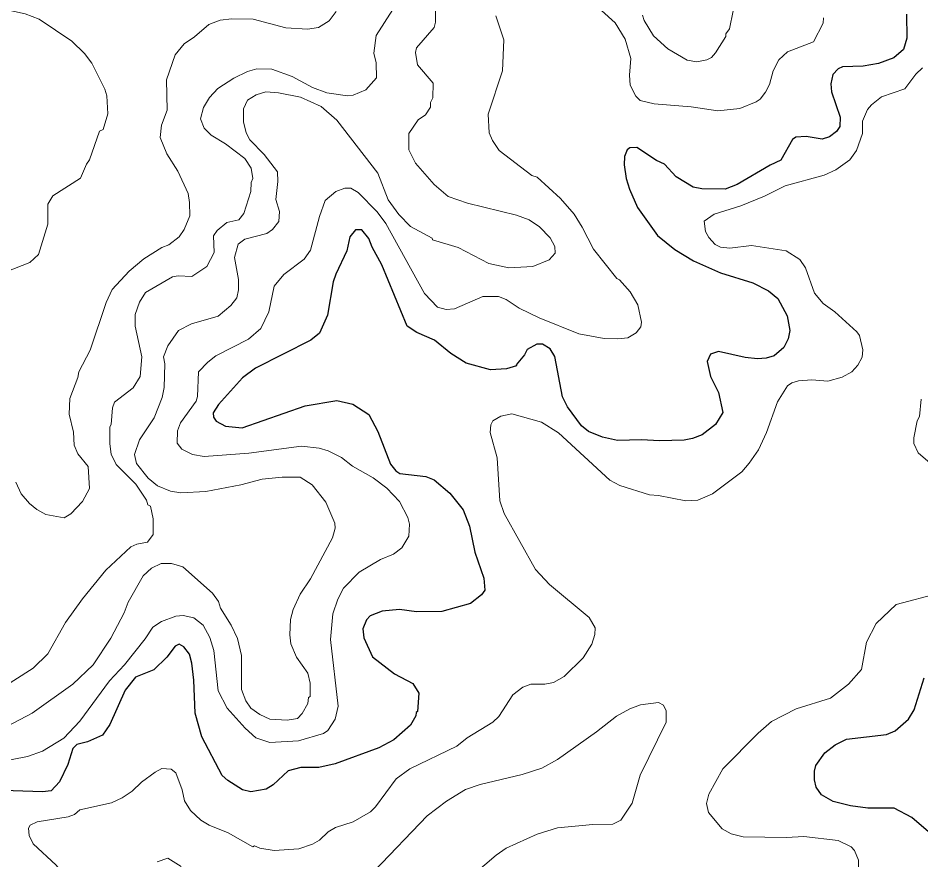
# Model space of a CAD drawing. Extents: x 447.8 to 473.9, y 7733.1 to 7760.8.
# Drawn here: x 451.907 to 453.902, y 7740.748 to 7742.608 of the extents above; entities that cross this region are included whole.
import ezdxf

# ---------------------------------------------------------------- set-up
doc = ezdxf.new("R2010")
doc.units = 0
doc.header["$LTSCALE"] = 0.032
doc.layers.add('1', color=7, linetype='Continuous', lineweight=25)
doc.layers.add('2', color=7, linetype='Continuous', lineweight=13)

msp = doc.modelspace()

# ---------------------------------------------------------------- linework, layer by layer
at = {"layer": '1'}
for points in [[(453.8698, 7742.6165), (453.8706, 7742.5633), (453.8635, 7742.5386), (453.8418, 7742.5196), (453.8077, 7742.5072), (453.7744, 7742.5011), (453.7287, 7742.4999), (453.7189, 7742.4955), (453.7069, 7742.4828), (453.7023, 7742.4626), (453.7038, 7742.445), (453.723, 7742.3891), (453.7224, 7742.3681), (453.7148, 7742.357), (453.6995, 7742.3452), (453.6838, 7742.3404), (453.6485, 7742.346), (453.6251, 7742.3449), (453.6178, 7742.3397), (453.5921, 7742.2938), (453.5684, 7742.2826), (453.496, 7742.24), (453.4693, 7742.2298), (453.4174, 7742.2306), (453.3982, 7742.2339), (453.3612, 7742.2568), (453.3351, 7742.285), (453.3176, 7742.2927), (453.2739, 7742.3216), (453.2584, 7742.321), (453.2524, 7742.3163), (453.247, 7742.3019), (453.2462, 7742.2834), (453.2505, 7742.2534), (453.2577, 7742.2296), (453.2755, 7742.189), (453.3197, 7742.1274), (453.3576, 7742.0962), (453.399, 7742.0712), (453.4592, 7742.0449), (453.5302, 7742.0228), (453.5649, 7742.0047), (453.5852, 7741.9884), (453.6059, 7741.9501), (453.6117, 7741.9175), (453.6084, 7741.8992), (453.5988, 7741.8802), (453.5774, 7741.8612), (453.5601, 7741.8562), (453.5403, 7741.8547), (453.5135, 7741.8579), (453.4547, 7741.8713), (453.4368, 7741.8655), (453.4291, 7741.8489), (453.4371, 7741.8158), (453.4546, 7741.7808), (453.4641, 7741.736)], [(453.3239, 7741.6735), (453.2841, 7741.6759), (453.2312, 7741.6747), (453.1983, 7741.6818), (453.1674, 7741.694), (453.1519, 7741.7071), (453.1207, 7741.7489), (453.1101, 7741.7709), (453.0928, 7741.8597), (453.0828, 7741.8767), (453.0655, 7741.8874), (453.0533, 7741.8872), (453.0318, 7741.8752), (453.0257, 7741.8635), (453.0071, 7741.8417), (453.0078, 7741.8394), (452.9861, 7741.8329), (452.9509, 7741.8306), (452.8971, 7741.845), (452.863, 7741.8669), (452.8266, 7741.8957), (452.788, 7741.913), (452.7667, 7741.9272), (452.7109, 7742.0627), (452.6892, 7742.1012), (452.6819, 7742.1204), (452.6666, 7742.1399), (452.6521, 7742.1396), (452.6402, 7742.1247), (452.6336, 7742.0932), (452.6087, 7742.042), (452.6032, 7742.0253), (452.5906, 7741.9512), (452.5732, 7741.9118), (452.5538, 7741.8959), (452.4315, 7741.8343), (452.4027, 7741.8127), (452.3499, 7741.7536), (452.3381, 7741.7357), (452.3385, 7741.726), (452.3445, 7741.7168), (452.3651, 7741.7057), (452.4021, 7741.7023), (452.5412, 7741.7513), (452.611, 7741.7624), (452.6466, 7741.7544), (452.682, 7741.7316), (452.7021, 7741.6943), (452.73, 7741.6222), (452.7417, 7741.6072), (452.7507, 7741.6018), (452.8075, 7741.5948), (452.8261, 7741.5877), (452.8612, 7741.5582), (452.8902, 7741.5211), (452.9045, 7741.4851), (452.9162, 7741.4275), (452.936, 7741.3701), (452.9383, 7741.3439), (452.9308, 7741.3334), (452.9068, 7741.3146), (452.843, 7741.2963), (452.7873, 7741.296), (452.7496, 7741.3007), (452.7111, 7741.2976), (452.6845, 7741.2872), (452.6769, 7741.2779), (452.6684, 7741.2586), (452.6707, 7741.2381), (452.6899, 7741.1967), (452.7388, 7741.1585), (452.7793, 7741.1374), (452.7923, 7741.1165), (452.7892, 7741.0759), (452.7861, 7741.0735), (452.786, 7741.0662), (452.7737, 7741.0456), (452.7374, 7741.0132), (452.704, 7740.9952), (452.6078, 7740.9599), (452.5711, 7740.9522), (452.5315, 7740.952), (452.5038, 7740.9443), (452.4705, 7740.9138), (452.455, 7740.904), (452.4213, 7740.8984), (452.4026, 7740.9025), (452.37, 7740.923), (452.3577, 7740.9342), (452.313, 7741.0197), (452.298, 7741.0719), (452.2955, 7741.1452), (452.2908, 7741.1826), (452.2854, 7741.2026), (452.2731, 7741.2188)], [(453.4641, 7741.736), (453.4478, 7741.7094), (453.418, 7741.6872), (453.397, 7741.6787), (453.3789, 7741.675), (453.3239, 7741.6735)], [(452.2731, 7741.2188), (452.2626, 7741.2244), (452.2537, 7741.2203), (452.2353, 7741.1954), (452.2072, 7741.1674), (452.1665, 7741.1515)], [(452.1665, 7741.1515), (452.1436, 7741.1229), (452.1097, 7741.0469), (452.0932, 7741.0232), (452.0602, 7741.0083), (452.0369, 7741.0025), (452.0278, 7740.9937), (452.0165, 7740.9585), (451.9981, 7740.92), (451.9803, 7740.9001), (451.9611, 7740.8984), (451.8094, 7740.9031)], [(453.9706, 7740.7646), (453.8813, 7740.8412), (453.8429, 7740.862), (453.7845, 7740.8623), (453.746, 7740.8671), (453.7076, 7740.8769), (453.682, 7740.8918), (453.6699, 7740.9085), (453.6663, 7740.9245), (453.6663, 7740.944), (453.6696, 7740.9562), (453.6897, 7740.9842), (453.7122, 7741.0019), (453.7376, 7741.0145), (453.8257, 7741.0248), (453.8445, 7741.0329), (453.8744, 7741.059), (453.887, 7741.0796), (453.9085, 7741.1503)]]:
    msp.add_lwpolyline(points, dxfattribs=at)
at = {"layer": '2'}
for points in [[(452.18, 7741.8594), (452.1657, 7741.9267), (452.1657, 7741.9527), (452.1754, 7741.9799), (452.1887, 7742.0015), (452.2484, 7742.0362), (452.2603, 7742.0382), (452.2907, 7742.0366), (452.324, 7742.0588), (452.3403, 7742.09), (452.3389, 7742.1268), (452.3471, 7742.1387), (452.368, 7742.1561), (452.395, 7742.1619), (452.406, 7742.1759), (452.4213, 7742.2249), (452.4222, 7742.2442), (452.4253, 7742.2531), (452.4221, 7742.2762), (452.4077, 7742.2971), (452.365, 7742.3295), (452.3332, 7742.3493), (452.3178, 7742.3642), (452.31, 7742.3849), (452.3169, 7742.4104), (452.3296, 7742.4323), (452.3479, 7742.4521), (452.3838, 7742.475), (452.4136, 7742.4895), (452.4341, 7742.4952), (452.4677, 7742.4949), (452.5122, 7742.4789), (452.5571, 7742.4541), (452.5894, 7742.4425), (452.635, 7742.4358), (452.6473, 7742.4375), (452.6751, 7742.4493), (452.6987, 7742.4758), (452.6979, 7742.5087), (452.6932, 7742.5304), (452.6979, 7742.5693), (452.7531, 7742.656)], [(452.8293, 7742.6466), (452.8294, 7742.5984), (452.8261, 7742.587), (452.7869, 7742.5423), (452.7853, 7742.5318), (452.7896, 7742.5047)], [(451.8782, 7742.0463), (451.9329, 7742.0677), (451.9517, 7742.0857), (451.9723, 7742.1522), (451.9726, 7742.1969), (451.9834, 7742.2147), (452.0448, 7742.2541), (452.0578, 7742.2849), (452.0647, 7742.2942), (452.0865, 7742.3577), (452.0951, 7742.3617), (452.1054, 7742.3962), (452.1031, 7742.4362), (452.0989, 7742.4504), (452.07, 7742.5078), (452.054, 7742.5296), (452.0258, 7742.5564), (451.9537, 7742.6051), (451.9229, 7742.6171), (451.8757, 7742.6273)], [(452.6097, 7742.6221), (452.5943, 7742.6015), (452.5707, 7742.5866), (452.5467, 7742.5832), (452.4985, 7742.5858), (452.4266, 7742.605), (452.3793, 7742.6058), (452.3535, 7742.6034)], [(453.1962, 7742.6241), (453.2265, 7742.5973), (453.2483, 7742.5609), (453.2605, 7742.5182), (453.2575, 7742.4814), (453.2592, 7742.4597), (453.2717, 7742.4352), (453.2815, 7742.4255), (453.3125, 7742.4182), (453.3944, 7742.4118), (453.4531, 7742.403), (453.5014, 7742.4082), (453.5378, 7742.4223), (453.5467, 7742.4288), (453.5583, 7742.444), (453.5668, 7742.4612), (453.5754, 7742.4909), (453.5877, 7742.5151), (453.6066, 7742.5329), (453.6642, 7742.5554), (453.6858, 7742.5962), (453.6867, 7742.6081)], [(453.4867, 7742.6235), (453.4789, 7742.5839), (453.4707, 7742.5732), (453.4705, 7742.5671), (453.448, 7742.531), (453.4387, 7742.5209), (453.4284, 7742.5157), (453.4068, 7742.5111), (453.385, 7742.5146), (453.3425, 7742.5394), (453.3106, 7742.5686), (453.29, 7742.6023), (453.2864, 7742.6139)], [(452.3535, 7742.6034), (452.3286, 7742.5933), (452.2968, 7742.566), (452.2736, 7742.551), (452.254, 7742.5266), (452.2351, 7742.4714)], [(452.9852, 7741.9859), (453.0142, 7741.9669), (453.0585, 7741.9451), (453.146, 7741.9101), (453.2018, 7741.8996), (453.2321, 7741.8987), (453.2543, 7741.9013), (453.2724, 7741.9122), (453.2825, 7741.9254), (453.2843, 7741.9355), (453.2759, 7741.9743), (453.259, 7742.003), (453.2355, 7742.0294), (453.23, 7742.0322), (453.178, 7742.0973), (453.1535, 7742.1458), (453.1352, 7742.1743), (453.1057, 7742.2088), (453.0537, 7742.2559), (453.0419, 7742.2599), (452.9699, 7742.3152), (452.9552, 7742.337), (452.9476, 7742.3538), (452.9458, 7742.3956), (452.9775, 7742.491), (452.9799, 7742.5598), (452.9624, 7742.613)], [(452.7896, 7742.5047), (452.8243, 7742.4641), (452.8231, 7742.4313), (452.8183, 7742.421), (452.8179, 7742.4107), (452.8069, 7742.3942)], [(453.905, 7742.4978), (453.8904, 7742.4836), (453.8662, 7742.4516), (453.8148, 7742.4334), (453.7926, 7742.4162), (453.7837, 7742.4055), (453.7729, 7742.3802), (453.7727, 7742.3526), (453.7595, 7742.3153)], [(452.2351, 7742.4714), (452.2362, 7742.4046), (452.2235, 7742.3709), (452.2205, 7742.344), (452.2352, 7742.3075), (452.2602, 7742.2698), (452.2826, 7742.2201), (452.286, 7742.2003), (452.2863, 7742.1705), (452.274, 7742.1403), (452.2625, 7742.1247), (452.2397, 7742.1068), (452.2247, 7742.1006), (452.1844, 7742.076), (452.1526, 7742.0484), (452.1147, 7742.0082), (452.1014, 7741.9793), (452.0663, 7741.8741), (452.041, 7741.8263), (452.0391, 7741.8138), (452.0211, 7741.767), (452.0198, 7741.7322), (452.0292, 7741.693), (452.0311, 7741.6644), (452.0391, 7741.6447), (452.0615, 7741.6167), (452.0647, 7741.5687), (452.0496, 7741.5399), (452.0232, 7741.512), (452.0088, 7741.5037), (451.9684, 7741.5111), (451.9482, 7741.5221), (451.9321, 7741.5352), (451.9134, 7741.5566), (451.9019, 7741.5824)], [(452.8069, 7742.3942), (452.7911, 7742.3829), (452.7706, 7742.3528), (452.7701, 7742.3167), (452.7849, 7742.2869), (452.8261, 7742.2402), (452.8569, 7742.2136), (452.8999, 7742.1985), (453.008, 7742.1726), (453.0362, 7742.1616), (453.0586, 7742.1464), (453.0827, 7742.1219), (453.0928, 7742.1033), (453.0937, 7742.0881), (453.0802, 7742.0738), (453.044, 7742.0591), (452.991, 7742.0559), (452.9471, 7742.0652), (452.8792, 7742.1008), (452.8228, 7742.118), (452.8215, 7742.1211), (452.7742, 7742.1469), (452.7478, 7742.1736), (452.7248, 7742.2063), (452.7019, 7742.2649), (452.6115, 7742.3818), (452.5766, 7742.4121), (452.531, 7742.4331), (452.4823, 7742.4428), (452.4545, 7742.4446), (452.4332, 7742.438), (452.4141, 7742.4267), (452.4046, 7742.4074), (452.4052, 7742.3784), (452.4111, 7742.3545), (452.4193, 7742.3386), (452.4504, 7742.3064), (452.4798, 7742.2679), (452.4806, 7742.2467), (452.4766, 7742.2071), (452.4846, 7742.18), (452.4832, 7742.1583), (452.4693, 7742.1407), (452.4567, 7742.1316), (452.408, 7742.1192), (452.393, 7742.1079), (452.3853, 7742.0786), (452.394, 7742.03), (452.3942, 7742.0076), (452.39, 7741.9896), (452.377, 7741.973), (452.3493, 7741.9489), (452.29, 7741.9324), (452.2613, 7741.9171), (452.2377, 7741.8839), (452.2282, 7741.8594), (452.2311, 7741.8435), (452.2297, 7741.7918), (452.2256, 7741.7693), (452.2073, 7741.7248), (452.1755, 7741.6757), (452.1642, 7741.6435), (452.1689, 7741.6238), (452.1943, 7741.5912), (452.2148, 7741.574), (452.2439, 7741.5621), (452.2663, 7741.5589), (452.3216, 7741.5619), (452.3987, 7741.5766), (452.4459, 7741.5893), (452.4904, 7741.5933), (452.5303, 7741.5933), (452.557, 7741.5763), (452.5868, 7741.5379), (452.6066, 7741.4916), (452.6072, 7741.4808), (452.6013, 7741.4597), (452.5528, 7741.3689), (452.53, 7741.3346), (452.5149, 7741.3009), (452.5088, 7741.2791), (452.5072, 7741.2447), (452.5095, 7741.2252), (452.5219, 7741.1958), (452.5472, 7741.16), (452.552, 7741.138), (452.552, 7741.1087), (452.5489, 7741.1065), (452.5472, 7741.0932), (452.5345, 7741.0709), (452.5241, 7741.0599), (452.5018, 7741.0563), (452.4633, 7741.0584), (452.4407, 7741.0687), (452.4215, 7741.0827)], [(453.7595, 7742.3153), (453.7447, 7742.2948), (453.714, 7742.2721), (453.6881, 7742.2606), (453.6016, 7742.237), (453.5562, 7742.214)], [(451.863, 7740.964), (451.928, 7740.9764), (451.9606, 7740.9883), (452.0082, 7741.0168), (452.0432, 7741.0541), (452.1091, 7741.1432), (452.1423, 7741.1788), (452.188, 7741.2365), (452.2043, 7741.262), (452.2237, 7741.2743), (452.2554, 7741.2862), (452.2719, 7741.2878), (452.2952, 7741.2829), (452.3157, 7741.2666), (452.3307, 7741.2391), (452.3392, 7741.2101), (452.3489, 7741.1212), (452.369, 7741.0828), (452.4088, 7741.039), (452.4325, 7741.0178), (452.4631, 7741.0074), (452.5265, 7741.0106), (452.5819, 7741.0273), (452.591, 7741.0336), (452.6078, 7741.059), (452.6143, 7741.0873), (452.5969, 7741.2344), (452.6025, 7741.2917), (452.6135, 7741.3235), (452.6259, 7741.3482), (452.6608, 7741.3838), (452.7077, 7741.4113), (452.7363, 7741.4235), (452.7546, 7741.4369), (452.7699, 7741.4632), (452.7716, 7741.4898), (452.7682, 7741.5039), (452.7495, 7741.5398), (452.7213, 7741.5688), (452.6912, 7741.5921), (452.646, 7741.6176), (452.6215, 7741.6371), (452.5917, 7741.6518), (452.5723, 7741.6574), (452.5331, 7741.662), (452.4164, 7741.6465), (452.318, 7741.639), (452.2922, 7741.6431), (452.2685, 7741.6549), (452.2587, 7741.6684), (452.2588, 7741.6961), (452.2659, 7741.7132), (452.3006, 7741.7614), (452.3035, 7741.7713), (452.3056, 7741.8259), (452.3263, 7741.8477), (452.3439, 7741.8614), (452.4159, 7741.8981), (452.4433, 7741.9222), (452.461, 7741.9587), (452.4725, 7742.0154), (452.4944, 7742.0413), (452.5389, 7742.0748), (452.5533, 7742.0949), (452.5726, 7742.1695), (452.5856, 7742.2044), (452.6088, 7742.2242), (452.6289, 7742.232), (452.6418, 7742.2318), (452.658, 7742.2222), (452.7003, 7742.1794), (452.7197, 7742.1538), (452.805, 7741.9995), (452.8338, 7741.9692)], [(453.5562, 7742.214), (453.5037, 7742.1927), (453.4446, 7742.1744), (453.4227, 7742.1591), (453.4259, 7742.1358), (453.4328, 7742.1226), (453.4468, 7742.1072), (453.4588, 7742.1018), (453.4797, 7742.0992), (453.5274, 7742.1055), (453.6043, 7742.0932), (453.6341, 7742.0741), (453.6464, 7742.056), (453.6667, 7741.9999), (453.6854, 7741.9774), (453.7114, 7741.9585), (453.7603, 7741.9145), (453.766, 7741.9065), (453.7736, 7741.8746), (453.7717, 7741.8588), (453.7622, 7741.8408), (453.7491, 7741.8263), (453.7277, 7741.814), (453.6963, 7741.8058), (453.6605, 7741.8081), (453.6309, 7741.8065), (453.6163, 7741.8019), (453.6067, 7741.7949), (453.5851, 7741.7597), (453.5602, 7741.6921), (453.5427, 7741.6535), (453.5225, 7741.624), (453.5059, 7741.6055), (453.4412, 7741.5566), (453.4088, 7741.5422), (453.3824, 7741.5412), (453.3216, 7741.5532), (453.3017, 7741.5542), (453.2361, 7741.5748), (453.2141, 7741.587), (453.1008, 7741.6915), (453.0631, 7741.7152), (452.9977, 7741.7335), (452.9735, 7741.7282), (452.9557, 7741.7177), (452.9513, 7741.7087), (452.9497, 7741.6924), (452.9656, 7741.6363), (452.9711, 7741.5414), (452.9807, 7741.5134), (453.0502, 7741.3894), (453.0813, 7741.3565), (453.1687, 7741.2836), (453.182, 7741.2603), (453.1815, 7741.2458), (453.1748, 7741.2246), (453.1553, 7741.1939), (453.1136, 7741.1528), (453.0896, 7741.1399), (453.0711, 7741.1357), (453.0399, 7741.1357), (453.0224, 7741.1294), (453.0001, 7741.1123), (452.969, 7741.0645), (452.9555, 7741.0524), (452.8994, 7741.0171), (452.8761, 7740.9987), (452.7722, 7740.9491), (452.7426, 7740.9272), (452.6965, 7740.8649), (452.6853, 7740.8541), (452.6469, 7740.832), (452.6084, 7740.819), (452.5921, 7740.8101), (452.5726, 7740.7916), (452.5571, 7740.7823), (452.5273, 7740.7724), (452.4728, 7740.7685), (452.4409, 7740.7735), (452.4293, 7740.7787), (452.4259, 7740.7768), (452.3711, 7740.8076), (452.3294, 7740.8245), (452.3105, 7740.8355), (452.2877, 7740.8566), (452.2748, 7740.8781), (452.2698, 7740.9023), (452.2553, 7740.9398), (452.245, 7740.9479), (452.2243, 7740.9494), (452.2095, 7740.9418), (452.1797, 7740.9195), (452.1587, 7740.8993), (452.1371, 7740.8849), (452.1133, 7740.8738)], [(452.8338, 7741.9692), (452.8531, 7741.9637), (452.8714, 7741.9651), (452.934, 7741.9928), (452.968, 7741.9924), (452.9852, 7741.9859)], [(452.1127, 7741.7096), (452.1153, 7741.7467), (452.1203, 7741.7589), (452.1613, 7741.7911), (452.177, 7741.8157), (452.18, 7741.8594)], [(453.9433, 7741.6062), (453.8953, 7741.6471), (453.8859, 7741.6681), (453.8859, 7741.6804), (453.8935, 7741.7178), (453.8988, 7741.7274), (453.902, 7741.7655)], [(451.862, 7741.1217), (451.9399, 7741.171), (451.973, 7741.2027), (452.012, 7741.2725), (452.0492, 7741.3244), (452.1005, 7741.3879), (452.1561, 7741.4394), (452.1695, 7741.4457), (452.1932, 7741.4495), (452.2057, 7741.467), (452.205, 7741.5012), (452.1992, 7741.529), (452.1938, 7741.5326), (452.1905, 7741.5425), (452.1668, 7741.5778), (452.1236, 7741.6212), (452.1129, 7741.6443), (452.1096, 7741.6667), (452.1096, 7741.7044), (452.1127, 7741.7096)], [(452.3779, 7741.2665), (452.3541, 7741.304), (452.3494, 7741.3185), (452.3362, 7741.3371), (452.2706, 7741.3953), (452.2462, 7741.4025), (452.223, 7741.4024), (452.202, 7741.3923), (452.1836, 7741.3755), (452.1502, 7741.317), (452.1415, 7741.2933), (452.1121, 7741.2377), (452.0726, 7741.1788), (452.0279, 7741.1363), (451.9383, 7741.0716), (451.8695, 7741.0355)], [(453.7191, 7740.7909), (453.6428, 7740.7997), (453.6048, 7740.7974), (453.5086, 7740.7988), (453.4824, 7740.8053), (453.4622, 7740.8161), (453.4327, 7740.8524), (453.4281, 7740.8723), (453.4328, 7740.8932), (453.4641, 7740.9486), (453.5419, 7741.0274), (453.5714, 7741.0532), (453.6259, 7741.0818), (453.7017, 7741.1054), (453.7415, 7741.1361), (453.7706, 7741.1684), (453.7816, 7741.2291), (453.8029, 7741.2699), (453.8472, 7741.3122), (453.9422, 7741.3369)], [(452.4215, 7741.0827), (452.41, 7741.099), (452.4005, 7741.124), (452.4004, 7741.1992), (452.3919, 7741.2368), (452.3779, 7741.2665)], [(453.3221, 7741.0954), (453.2819, 7741.0904), (453.2584, 7741.0816), (453.2288, 7741.0652), (453.1852, 7741.0307), (453.099, 7740.9698), (453.0644, 7740.9501), (453.0208, 7740.9362), (452.9277, 7740.9144), (452.8953, 7740.9035), (452.8537, 7740.8777), (452.8107, 7740.8452), (452.6936, 7740.7225)], [(453.2637, 7740.8733), (453.2816, 7740.9347), (453.339, 7741.0523), (453.3391, 7741.0768), (453.3326, 7741.0898), (453.3221, 7741.0954)], [(452.1133, 7740.8738), (452.0436, 7740.8583), (452.0318, 7740.848), (452.0172, 7740.8432), (451.9492, 7740.8318), (451.9336, 7740.8247)], [(452.8484, 7740.66), (452.963, 7740.758), (452.9854, 7740.7734), (453.0535, 7740.8044), (453.0984, 7740.8189), (453.1769, 7740.8262), (453.221, 7740.8269), (453.2389, 7740.8353), (453.2637, 7740.8733)], [(451.9336, 7740.8247), (451.9301, 7740.818), (451.9317, 7740.8014), (451.9403, 7740.7832), (451.9913, 7740.7361), (452.023, 7740.6981), (452.0361, 7740.6773), (452.0487, 7740.6357), (452.0534, 7740.6295), (452.0541, 7740.6124), (452.0454, 7740.585), (452.0315, 7740.5669), (452.0179, 7740.5559), (451.9762, 7740.5486), (451.961, 7740.5398), (451.943, 7740.5163), (451.9267, 7740.484), (451.8865, 7740.4388)], [(453.7492, 7740.6994), (453.764, 7740.7327), (453.764, 7740.7468), (453.7549, 7740.7687), (453.7479, 7740.7765), (453.7191, 7740.7909)], [(452.2672, 7740.7332), (452.2377, 7740.7516), (452.2139, 7740.7436)]]:
    msp.add_lwpolyline(points, dxfattribs=at)

doc.saveas('drawing.dxf')
